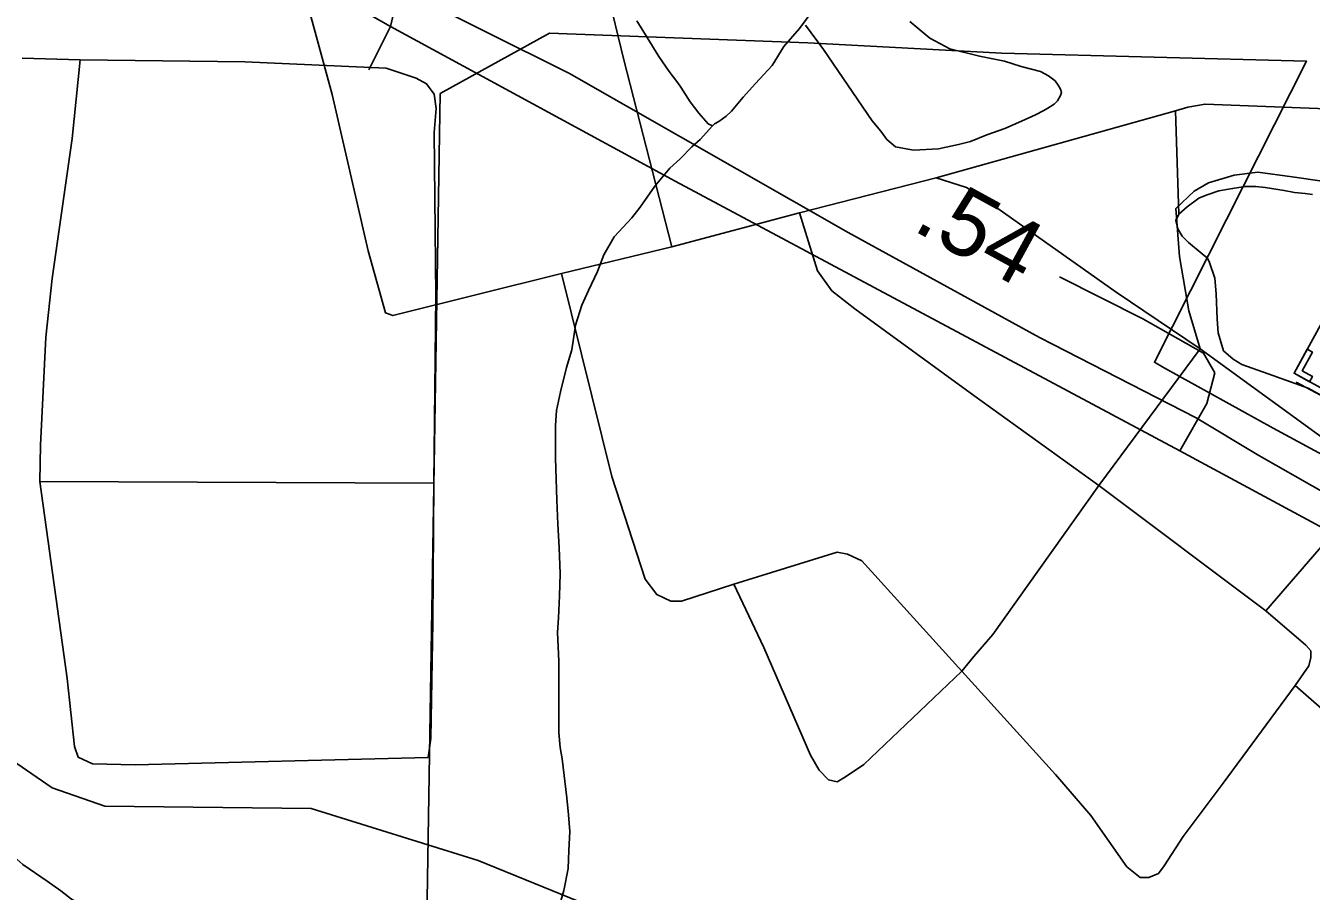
# Model space of a CAD drawing. Extents: x 2169602 to 2449496, y 721995 to 810662.
# Drawn here: x 2387514 to 2389956, y 761300 to 762944 of the extents above; entities that cross this region are included whole.
import ezdxf

# ---------------------------------------------------------------- set-up
doc = ezdxf.new("R2010")
doc.units = 0
doc.layers.add('Default', color=7, linetype='Continuous')

msp = doc.modelspace()

# ---------------------------------------------------------------- linework, layer by layer
at = {"layer": 'Default'}
for p, q in [((2388224.1, 763014.5), (2388207.3, 762942.2)), ((2388166.2, 762860), (2388207.3, 762942.2)), ((2387507.1, 762882.3), (2387617.4, 762878.6)), ((2389698.3, 762782.1), (2389243.5, 762654.6)), ((2389704.6, 762585.8), (2389698.3, 762782.1)), ((2389243.5, 762654.6), (2388984, 762588.6)), ((2388984, 762588.6), (2388741.7, 762523.5)), ((2388741.7, 762523.5), (2388531.9, 762472.9)), ((2389552.8, 762070.5), (2389745.4, 762330)), ((2390085.3, 762082.2), (2389745.4, 762330)), ((2389927.2, 762267), (2390052, 762200)), ((2387540.6, 762078.4), (2388289.3, 762074.8)), ((2389552.8, 762070.5), (2389870.1, 761832.7)), ((2389870.1, 761832.7), (2390085.3, 762082.2)), ((2389925.3, 761690.7), (2390306.9, 761356.2))]:
    msp.add_line(p, q, dxfattribs=at)
for points in [[(2393587.2, 760051.8), (2393538.6, 760080.4), (2392907.2, 760430.4), (2392607.1, 760604.7), (2392161.9, 760840.1), (2391730.4, 761078), (2390962.6, 761500.1), (2390605.2, 761701.9), (2389990.5, 762051.8), (2389856.7, 762127.7), (2389737.8, 762198.8), (2389440.2, 762351.9), (2389076.5, 762551.2), (2388547.4, 762852.9), (2388224.1, 763014.5), (2387185.5, 763596), (2386852.4, 763781.6), (2386637.1, 763912.4), (2386426.2, 764027.4), (2386153.7, 764163.9)], [(2386150.4, 764102.4), (2386756.5, 763764.2), (2388207.3, 762942.2), (2388747.6, 762648.7), (2389706.7, 762136.5), (2390036.6, 761958.6), (2390589, 761647.1), (2390889.1, 761482.7), (2391705.4, 761033.1), (2392100.8, 760810.2), (2392574.7, 760557.4), (2392899.7, 760371.9), (2393558.4, 760007.1)], [(2388542.8, 763322.8), (2388650.4, 762878.8), (2388741.7, 762523.5)], [(2388531.9, 762472.9), (2388211.8, 762393.3), (2388197.4, 762398.7), (2388164.8, 762516.3), (2388096.1, 762812.8), (2387995.7, 763182.7)], [(2389242.5, 763123.6), (2389220.7, 763117.6), (2389192.8, 763103.6), (2389165, 763089.5), (2389138.7, 763077.3), (2389113.3, 763057.2), (2389083.3, 763032.9), (2389047.5, 763004.6), (2389009.5, 762972.3), (2388983.9, 762938.5), (2388954, 762904), (2388932.2, 762868), (2388900.4, 762833.8), (2388876.7, 762807.8), (2388854.9, 762781.5), (2388844.7, 762771.7), (2388830.7, 762761.7), (2388822.7, 762757.6), (2388819, 762753.3)], [(2390689, 761128.9), (2390249.4, 760923.4), (2389991.4, 760889.3), (2389549.3, 760963.9), (2388899.3, 761144.5), (2388373.4, 761358.6), (2388056.4, 761456.9), (2387664.5, 761461.7), (2387564.5, 761496.5), (2387372.5, 761628.4), (2387247.4, 761768.7), (2387129.5, 761977.8), (2387002.4, 762459.3), (2386993.4, 762567.7), (2386892.5, 762815.9), (2386838.8, 763067.5)], [(2388674.7, 762953.2), (2388694.6, 762921), (2388716.5, 762885.2), (2388736.6, 762857), (2388752.8, 762835.1), (2388758.7, 762827.3), (2388776.6, 762799.4), (2388793, 762777.5), (2388810.8, 762757.4), (2388819, 762753.3)], [(2389340, 762736.3), (2389373.8, 762748.6), (2389406, 762762.4), (2389432.3, 762774.7), (2389448.1, 762782.8), (2389455.8, 762786.9), (2389467.9, 762794.8), (2389473.9, 762800.8), (2389479.8, 762810.9), (2389481.7, 762817.1), (2389479.8, 762823.1), (2389475.5, 762831), (2389469.6, 762838.8), (2389457.3, 762848.8), (2389441.7, 762856.8), (2389405.4, 762866.3), (2389373.4, 762876.4), (2389325.8, 762886.1), (2389269.9, 762899.8), (2389231.5, 762919.8), (2389193.4, 762951.5)], [(2390149.9, 762035.7), (2389883.7, 762179.4), (2389854.2, 762195.8), (2389675.4, 762294.9), (2389658.2, 762304.5), (2389795.4, 762575.7), (2389947.2, 762876.2), (2389368.2, 762891.6), (2388999.7, 762911.3), (2388509.4, 762929.3), (2388301.4, 762814.9), (2388275.2, 761206.8), (2388290.2, 761204.4), (2388300.2, 761201.1), (2388305.4, 761199.1), (2388318.4, 761194.8), (2388327.2, 761192.4)], [(2390149.9, 762035.7), (2389883.7, 762179.4), (2389854.2, 762195.8), (2389675.4, 762294.9), (2389658.2, 762304.5), (2389795.4, 762575.7), (2389947.2, 762876.2), (2389368.2, 762891.6), (2388999.7, 762911.3), (2388509.4, 762929.3), (2388301.4, 762814.9), (2388275.2, 761206.8), (2388290.2, 761204.4), (2388300.2, 761201.1), (2388305.4, 761199.1), (2388318.4, 761194.8), (2388327.2, 761192.4)], [(2388995.1, 762944.6), (2389029.5, 762898.8), (2389122.2, 762763.2), (2389138.4, 762743.3), (2389150.1, 762727.3), (2389166.1, 762713.5), (2389200.4, 762707.5), (2389248.3, 762710), (2389286.3, 762718.1), (2389308.6, 762724), (2389340, 762736.3)], [(2387617.4, 762878.6), (2387602.1, 762729.5), (2387564.1, 762463.6), (2387552.3, 762352.4), (2387542.4, 762147.2), (2387540.6, 762078.4)], [(2387617.4, 762878.6), (2387930.3, 762875), (2388198.8, 762863.3)], [(2388289.3, 762074.8), (2388292.9, 762431.1), (2388290.2, 762741.2), (2388293.8, 762786.4), (2388290.2, 762813.5), (2388275.7, 762833.4), (2388255.8, 762844.3), (2388198.8, 762863.3)], [(2390034.7, 762783.9), (2389754.4, 762794.8), (2389721.8, 762789.3), (2389698.3, 762782.1)], [(2388819, 762753.3), (2388795.2, 762727.3), (2388779.3, 762713.4), (2388757.3, 762691.2), (2388737.4, 762673.1), (2388709.5, 762639.2), (2388681.6, 762598.9), (2388665.4, 762579), (2388631.8, 762542.7), (2388612.1, 762508.7), (2388600.4, 762476.8), (2388583, 762440.6), (2388570.7, 762412.8), (2388558.8, 762374.8), (2388551.6, 762328.5), (2388541.2, 762294.8), (2388529.7, 762248.6), (2388522.5, 762212.8), (2388520.5, 762184.7), (2388520.3, 762122.7), (2388523.1, 762042.8), (2388525.2, 761997), (2388527.2, 761952.9), (2388529.5, 761903.1), (2388528.1, 761861.1), (2388526.2, 761819.2), (2388524.2, 761791.2), (2388526.6, 761737.2), (2388526.6, 761707.2), (2388526.6, 761671.1), (2388526.8, 761637), (2388526.8, 761601.3), (2388529.5, 761573.3), (2388533, 761551.3), (2388542, 761477.4), (2388545.5, 761445.2), (2388548, 761413.2), (2388545.7, 761377.4), (2388544.3, 761343.2), (2388536.5, 761301.3), (2388528.3, 761273)], [(2390223.7, 762593.1), (2390033.8, 762640.1), (2389919.9, 762656.4), (2389854.8, 762665.5), (2389809.5, 762660), (2389760.7, 762645.6), (2389733.6, 762629.3), (2389699.2, 762596.7)], [(2389243.5, 762654.6), (2389301.4, 762636.5), (2389350.2, 762604), (2389585.3, 762437.6), (2389745.4, 762330)], [(2389958.6, 762622.9), (2389944.5, 762625), (2389924.4, 762626.8), (2389904.7, 762630.6), (2389868.6, 762636.5), (2389850.6, 762638.4), (2389830.7, 762638.6), (2389806.7, 762634.5), (2389780.4, 762630.3), (2389756.7, 762622.2), (2389742.3, 762616.2), (2389720.6, 762600), (2389704.6, 762585.8), (2389698.8, 762573.7), (2389702.5, 762558.1), (2389710.7, 762543.9), (2389722.8, 762532), (2389748.9, 762510.2), (2389759.1, 762502.2), (2389762.8, 762494.3), (2389773.3, 762464.3), (2389775.5, 762434.4), (2389777.6, 762386.2), (2389779.6, 762360.3), (2389789.7, 762326.3), (2389807.9, 762310.6), (2389824.1, 762300.4), (2389874.4, 762282.8), (2389950, 762255.1), (2389984.1, 762237.3)], [(2388984, 762588.6), (2389018.4, 762478.3), (2389045.5, 762440.3), (2389088.9, 762405.9), (2389315, 762241.4), (2389552.8, 762070.5)], [(2389745.4, 762330), (2389723.7, 762402.3), (2389705.6, 762505.4), (2389699.2, 762596.7)], [(2388531.9, 762472.9), (2388627.8, 762087.7), (2388691.1, 761892.4), (2388712.8, 761863.4), (2388739.9, 761850.8), (2388759.8, 761850.8), (2388859.2, 761883.3)], [(2389706.7, 762136.5), (2389757.7, 762226.2), (2389772.7, 762284.7), (2389751.5, 762322.1), (2389636.3, 762386.8), (2389478.2, 762466.5)], [(2387540.6, 762078.4), (2387593, 761704.1), (2387606.6, 761574.8), (2387613.8, 761554.9), (2387641, 761542.2), (2387722.3, 761540.4), (2388278.4, 761554)], [(2388278.4, 761554), (2388283.8, 761590.2), (2388287.5, 761810.8), (2388289.3, 762074.8)], [(2389552.8, 762070.5), (2389351.1, 761787.5), (2389315, 761745.9), (2389292.3, 761717.9)], [(2388859.2, 761883.3), (2389055.5, 761943.9), (2389075.3, 761940.3), (2389102.5, 761927.6), (2389292.3, 761717.9)], [(2388859.2, 761883.3), (2388916.2, 761763.1), (2389004.8, 761558.7), (2389021.1, 761529.8), (2389039.2, 761511.7), (2389055.5, 761508.1), (2389071.7, 761517.1), (2389106.1, 761540.6), (2389292.3, 761717.9)], [(2389925.3, 761690.7), (2389951.5, 761727.8), (2389955.1, 761744.1), (2389955.1, 761756.7), (2389946.1, 761767.6), (2389870.1, 761832.7)], [(2389292.3, 761717.9), (2389470.5, 761521.6), (2389537.4, 761443.9), (2389606.1, 761346.2), (2389631.4, 761326.3), (2389647.7, 761326.3), (2389665.8, 761333.6), (2389676.6, 761348), (2389712.8, 761404.1), (2389788.8, 761505.4), (2389925.3, 761690.7)], [(2387420, 761482.4), (2387436, 761428.5), (2387446.2, 761410.3), (2387468.6, 761386.6), (2387508.5, 761351), (2387554.7, 761318.9), (2387580.5, 761301.1), (2387600.8, 761285.1), (2387622.8, 761273.2), (2387647.2, 761259.4), (2387665.2, 761247.4), (2387673.2, 761241.7)]]:
    msp.add_lwpolyline(points, dxfattribs=at)
for points in [[(2390046.1, 762506.9), (2390220.7, 762411.2), (2390098.4, 762187.9), (2389923.8, 762283.6)], [(2389952.8, 762267.7), (2389958.3, 762277.8), (2389939, 762288.4), (2389958.4, 762323.8), (2389948.7, 762329.2), (2389923.7, 762283.6)]]:
    msp.add_lwpolyline(points, close=True, dxfattribs=at)

# ---------------------------------------------------------------- texts
msp.add_text('.54', height=125, rotation=331.2797, dxfattribs=at).set_placement((2389195.8, 762557.1))

doc.saveas('drawing.dxf')
